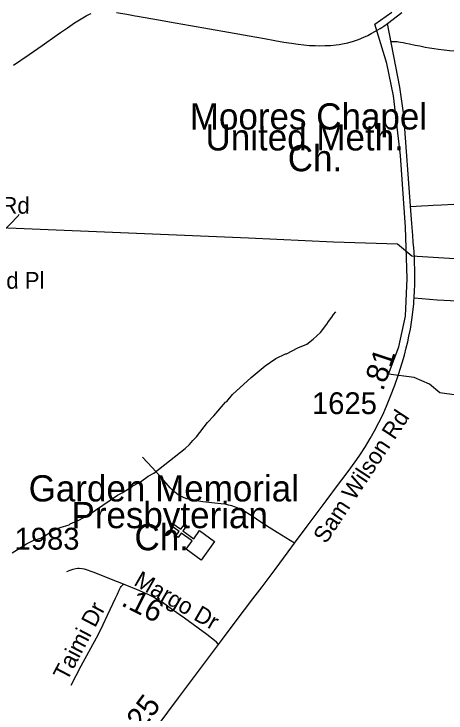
# Model space of a CAD drawing. Extents: x 1383679 to 1536984, y 460658 to 651027.
# Drawn here: x 1408112 to 1410589, y 554708 to 558710 of the extents above; entities that cross this region are included whole.
import ezdxf

# ---------------------------------------------------------------- set-up
doc = ezdxf.new("R2010")
doc.units = 0
for name, color, linetype in [('Exist Boundary Political City Limit New', 7, 'Continuous'), ('Exist Cultural Church CELL', 7, 'Continuous'), ('Exist Cultural Church Label', 7, 'Continuous'), ('Exist Cultural Church with Cemetery Label', 7, 'Continuous'), ('Exist Hydrographic Misc Water Feature', 7, 'Continuous'), ('Exist Road Non-System Type 51', 7, 'Continuous'), ('Exist Road Non-System Type 51 Label', 7, 'Continuous'), ('Exist Road Secondary Mileage Hundredths English Label', 7, 'Continuous'), ('Exist Road Secondary Type 51 Attributed', 7, 'Continuous'), ('Exist Road Secondary Type 51 Label', 7, 'Continuous'), ('Exist Road Secondary Type 51 Number Label', 7, 'Continuous'), ('Exist Utilities Electrical Transmission Line', 7, 'Continuous'), ('Map Preparation Boundary City Limit Buffer Line', 7, 'Continuous')]:
    doc.layers.add(name, color=color, linetype=linetype)

msp = doc.modelspace()

# ---------------------------------------------------------------- linework, layer by layer
at = {"layer": 'Exist Boundary Political City Limit New'}
msp.add_lwpolyline([(1410825.9, 556502), (1410552.1, 556541.1), (1410493.5, 556590), (1410405.6, 556629.1), (1410259, 556648.6), (1410317.6, 556805), (1410356.8, 556980.9), (1410366.5, 557196), (1410356.8, 557489.2), (1410327.4, 557899.8), (1410288.2, 558241.9), (1410249.1, 558427.6), (1410180.8, 558652.4), (1410278.5, 558720.9)], dxfattribs=at)
at = {"layer": 'Exist Cultural Church CELL'}
msp.add_lwpolyline([(1409099, 555646.6), (1409132.6, 555692.6), (1409071.2, 555737.6), (1409052.3, 555711.8), (1409039.4, 555721.2), (1409058.3, 555747), (1409009.8, 555782.6), (1409019.3, 555795.5), (1409067.8, 555759.9), (1409086.7, 555785.7), (1409099.6, 555776.3), (1409080.7, 555750.5), (1409142.1, 555705.5), (1409176.2, 555751.9), (1409262.1, 555689), (1409184.9, 555583.6)], close=True, dxfattribs=at)
at = {"layer": 'Exist Hydrographic Misc Water Feature'}
for points in [[(1407879.7, 557292), (1408137.7, 557555.8), (1408141.9, 557563.7)], [(1408102, 555625.5), (1408183.1, 555675.5), (1408225.6, 555696.5), (1408265.9, 555709.6), (1408316.2, 555738.8), (1408318.7, 555744.3), (1408376.3, 555770.2), (1408427.6, 555785.7), (1408433.8, 555791.6), (1408484.3, 555812.4), (1408536.9, 555841.1), (1408705.6, 555955.2), (1408731.8, 555968.5), (1408789.7, 556004.4), (1408792.8, 556009.1), (1408837.3, 556032), (1408882, 556063), (1408914.4, 556080.2), (1409093.6, 556221.9), (1409118.1, 556245.3), (1409136.7, 556268.9), (1409159.1, 556288.3), (1409221.1, 556370.8), (1409258, 556410), (1409323.7, 556488.4), (1409331.8, 556492.2), (1409364.7, 556531.4), (1409470.9, 556628.8), (1409552.4, 556694.9), (1409613.4, 556737.5), (1409668.9, 556764.5), (1409674, 556764), (1409738.8, 556798.5), (1409791.3, 556819.2), (1409827.9, 556848.4), (1409868.8, 556887.4), (1409905.9, 556934.5), (1409914.2, 556950.3), (1409934.8, 556973.8), (1409943.1, 556989.6), (1409957.5, 557005.3)]]:
    msp.add_lwpolyline(points, dxfattribs=at)
at = {"layer": 'Exist Road Non-System Type 51'}
for points in [[(1410273.7, 558552.5), (1410286.5, 558553.2), (1410293.9, 558553.2), (1410307.6, 558552), (1410316.1, 558550.9), (1410327.5, 558549.2), (1410342.3, 558546.9), (1410357.7, 558544.1), (1410380, 558539.5), (1410411.9, 558532.7), (1410438.1, 558527.5), (1410468.9, 558521.3), (1410494, 558517.3), (1410520.2, 558512.7), (1410545.9, 558508.7), (1410577.8, 558504.7), (1410608.6, 558501.3), (1410637.8, 558498.8), (1410669, 558497.3), (1410703.2, 558496.2), (1410730.4, 558497), (1410771.2, 558498.6), (1410782.2, 558499.4)], [(1410385.2, 557607.9), (1410417.7, 557610.1), (1410448.4, 557612.2), (1410485.6, 557614.4), (1410514.7, 557616.1), (1410561.9, 557617.6), (1410633.3, 557620.8), (1410658.4, 557620.3), (1410679.4, 557619.7), (1410707.5, 557618.6), (1410739.4, 557616.4), (1410814.6, 557609.6), (1410840.2, 557607.6)], [(1410405.7, 557085.4), (1410537.6, 557073.8), (1410614.9, 557070), (1410672.8, 557066.1), (1410742.4, 557070), (1410827.4, 557081.6), (1410889.2, 557085.4), (1411032.2, 557077.7)], [(1409720.2, 555679.5), (1409621.2, 555741.3), (1409574.3, 555769.9), (1409532.9, 555797.5), (1409471.7, 555838.2), (1409427.6, 555864.5), (1409400.7, 555878.3), (1409381.2, 555886.4), (1409359.9, 555894.3), (1409342.5, 555898.7), (1409322.8, 555902.9), (1409298.5, 555905.8), (1409212.3, 555914.3), (1409193.8, 555916.7), (1409149.4, 555924.1), (1409136.4, 555926.2), (1409114.5, 555931.2), (1409103.3, 555934.3), (1409088.4, 555939.3), (1409079.1, 555943.4), (1409063.1, 555951.6), (1409053.9, 555957.6), (1409034.8, 555972.6), (1409008.3, 555997.8), (1408959.2, 556052.6), (1408904.7, 556113.2), (1408848.5, 556172.3)], [(1408502.3, 555533.5), (1408485.8, 555534.9), (1408477.8, 555534.4), (1408466.9, 555532.9), (1408449.4, 555528.9), (1408432.4, 555524), (1408413, 555516.6)], [(1408440.6, 554866.1), (1408498, 554977.2), (1408596, 555158.5), (1408622.5, 555213.9), (1408647.9, 555268.7), (1408693.3, 555364.9), (1408704.8, 555388.8), (1408715.8, 555411.3), (1408722.7, 555425.7), (1408726.7, 555431.7), (1408731.7, 555438.2), (1408739.5, 555445)]]:
    msp.add_lwpolyline(points, dxfattribs=at)
at = {"layer": 'Exist Road Secondary Type 51 Attributed'}
for points in [[(1408108.9, 558416.6), (1408198.7, 558478.6), (1408272.8, 558530), (1408360, 558590.5), (1408379.4, 558603.9), (1408418.5, 558631.6), (1408459.9, 558659.3), (1408479, 558671.9), (1408497, 558683.2), (1408506.6, 558688.9), (1408516.2, 558694.5), (1408525.2, 558699.5), (1408536.8, 558705.7), (1408545.8, 558709.9), (1408553.8, 558713.3)], [(1408700.5, 558718.2), (1408759.3, 558709.2), (1408807.6, 558700.5), (1408819.6, 558698.3), (1408939.9, 558676.7), (1409036.9, 558660), (1409123.9, 558644.4), (1409233.1, 558624.7), (1409341.7, 558606.3), (1409460.3, 558584.8), (1409548.7, 558569.2), (1409606.8, 558558.7), (1409658.6, 558549.5), (1409702.5, 558542.5), (1409741.7, 558536.8), (1409773.7, 558533.2), (1409806, 558530.6), (1409838.2, 558529.3), (1409866, 558528.4), (1409895.5, 558529.3), (1409926.8, 558530.6), (1409959.1, 558534.1), (1409975.7, 558536.5), (1409994.6, 558539.6), (1410025.7, 558545.7), (1410058.4, 558554.9), (1410087.6, 558564.8), (1410116.5, 558576.9), (1410139.8, 558587.8), (1410160.4, 558598.6), (1410183.7, 558611.7), (1410211.1, 558628.2), (1410220.2, 558633.9), (1410231.6, 558641.3), (1410245.9, 558651), (1410252.8, 558655.8)], [(1410252.8, 558655.8), (1410335.4, 558719.5)], [(1410405.7, 557085.4), (1410408.5, 557128.1), (1410409, 557155.4), (1410410.2, 557174.3), (1410410.2, 557198.4), (1410408.9, 557217.3), (1410409, 557255.7), (1410408.5, 557278.5), (1410407.2, 557312.6), (1410405, 557348.6), (1410403.1, 557371.7), (1410400.8, 557403.6), (1410397.9, 557442.3), (1410392.5, 557511), (1410386.9, 557585.8), (1410345.9, 558131.1), (1410323.7, 558291.1), (1410252.8, 558655.8)], [(1409285.1, 555099.9), (1409307.7, 555129.9), (1409386.6, 555236.1), (1409482, 555360.8), (1409535.6, 555431), (1409608.3, 555528.8), (1409684.2, 555630.5), (1409720.2, 555679.5), (1409791.8, 555776.6), (1409902.1, 555922.7), (1409972.7, 556017.1), (1410010.6, 556066.9), (1410042.6, 556111.3), (1410077.5, 556158.7), (1410094.4, 556184.6), (1410126.4, 556233.4), (1410154.3, 556278.8), (1410179.1, 556323.4), (1410204.1, 556371.2), (1410225.7, 556415), (1410247.5, 556463.7), (1410271, 556522.6), (1410295.6, 556585), (1410316.8, 556646.1), (1410337.3, 556711.9), (1410349.8, 556757.3), (1410360.8, 556798.7), (1410368.9, 556832.1), (1410376.1, 556865.5), (1410384, 556905.1), (1410394.9, 556972.4), (1410403.3, 557049.8), (1410404.7, 557066), (1410405.7, 557085.4)], [(1409285.1, 555099.9), (1409272.4, 555113.7), (1409260.6, 555123.5), (1409217.7, 555157.9), (1409090.4, 555250.7), (1409021.7, 555299), (1408962.7, 555339.5), (1408929.7, 555359.9), (1408914.8, 555369.4), (1408896.8, 555378.9), (1408880.4, 555386.9), (1408857.9, 555396.3), (1408833.5, 555406.3), (1408739.5, 555445), (1408671.5, 555473), (1408571.6, 555511.5), (1408517.2, 555530.6), (1408502.3, 555533.5)], [(1408606.9, 554199.2), (1408627.4, 554227.4), (1408679.8, 554299), (1408793.6, 554448), (1408933.2, 554630.8), (1409055.8, 554794.4), (1409181.7, 554962.4), (1409285.1, 555099.9)]]:
    msp.add_lwpolyline(points, dxfattribs=at)
at = {"layer": 'Exist Utilities Electrical Transmission Line'}
msp.add_lwpolyline([(1414557.8, 558606.1), (1414042.6, 558537), (1413623.5, 558474.2), (1413436.3, 558409.5), (1413198.8, 558317.7), (1413131.2, 558114.5), (1413033.8, 557796.1), (1412907.9, 557337.8), (1412732.9, 557162.9), (1412575, 557173.7), (1412311.2, 557188.2), (1411877.8, 557225.9), (1411340.3, 557263.4), (1410790.9, 557299), (1410393.2, 557324), (1410310.4, 557391.5), (1409944.4, 557403.9), (1409456.9, 557426.3), (1408631.4, 557461), (1407937.6, 557489.1)], dxfattribs=at)
at = {"layer": 'Map Preparation Boundary City Limit Buffer Line'}
msp.add_lwpolyline([(1410825.9, 556502), (1410552.1, 556541.1), (1410493.5, 556590), (1410405.6, 556629.1), (1410259, 556648.6), (1410317.6, 556805), (1410356.8, 556980.9), (1410366.5, 557196), (1410356.8, 557489.2), (1410327.4, 557899.8), (1410288.2, 558241.9), (1410249.1, 558427.6), (1410180.8, 558652.4), (1410278.5, 558720.9)], dxfattribs=at)

# ---------------------------------------------------------------- texts
at = {"layer": 'Exist Cultural Church Label'}
for s, p in [('Garden Memorial', (1408196.3, 555919)), ('Presbyterian', (1408441.5, 555766)), ('Ch.', (1408802.8, 555639.5))]:
    msp.add_text(s, height=150, dxfattribs=at).set_placement(p)
at = {"layer": 'Exist Cultural Church with Cemetery Label'}
for s, p in [('Moores Chapel', (1409119.9, 558048.9)), ('United Meth.', (1409209.9, 557928.8)), ('Ch.', (1409681.4, 557809.7))]:
    msp.add_text(s, height=150, dxfattribs=at).set_placement(p)
at = {"layer": 'Exist Road Non-System Type 51 Label'}
msp.add_text('Taimi Dr', height=95, rotation=62.2953, dxfattribs=at).set_placement((1408416, 554885.6))
at = {"layer": 'Exist Road Secondary Mileage Hundredths English Label'}
for s, rotation, p in [('.81', 71.74, (1410227.6, 556547)), ('.16', 333.3275, (1408720.7, 555325.8)), ('.25', 53.1532, (1408819, 554565.6))]:
    msp.add_text(s, height=125, rotation=rotation, dxfattribs=at).set_placement(p)
at = {"layer": 'Exist Road Secondary Type 51 Label'}
for s, rotation, p in [('Cedarvale Rd', 359.4421, (1407425.2, 557574)), ('Lancewood Pl', 0.415, (1407489.3, 557132.7)), ('Sam Wilson Rd', 56.5682, (1409900.1, 555671.9)), ('Margo Dr', 330.0165, (1408793.2, 555443.1))]:
    msp.add_text(s, height=95, rotation=rotation, dxfattribs=at).set_placement(p)
at = {"layer": 'Exist Road Secondary Type 51 Number Label'}
for s, p in [('1625', (1409820.4, 556419.1)), ('1983', (1408115.7, 555643.2))]:
    msp.add_text(s, height=125, dxfattribs=at).set_placement(p)

doc.saveas('drawing.dxf')
